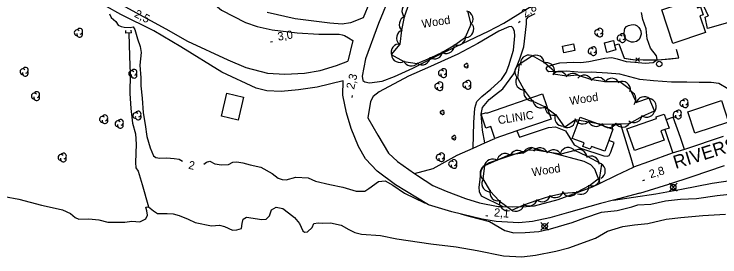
# Model space of a CAD drawing. Extents: x 646142 to 649934, y 5874075 to 5876351.
# Drawn here: x 646684 to 646940.6, y 5874278.3 to 5874366.4 of the extents above; entities that cross this region are included whole.
import ezdxf

# ---------------------------------------------------------------- set-up
doc = ezdxf.new("R2010")
doc.units = 0
for name, color, linetype in [('Niveau 15', 7, 'Continuous'), ('Niveau 19', 7, 'Continuous'), ('Niveau 2', 7, 'Continuous'), ('Niveau 21', 7, 'Continuous'), ('Niveau 22', 7, 'Continuous'), ('Niveau 26', 7, 'Continuous'), ('Niveau 3', 7, 'Continuous'), ('Niveau 31', 7, 'Continuous'), ('Niveau 36', 7, 'Continuous'), ('Niveau 37', 7, 'Continuous'), ('Niveau 4', 7, 'Continuous'), ('Niveau 44', 7, 'Continuous')]:
    doc.layers.add(name, color=color, linetype=linetype)

msp = doc.modelspace()

# ---------------------------------------------------------------- linework, layer by layer
at = {"layer": 'Niveau 19'}
for points in [[(646932.44, 5874374.43), (646933.45, 5874371.92), (646934.55, 5874369.47), (646936.29, 5874365.76)], [(646944.2, 5874363.5), (646936.09, 5874361.18), (646935.17, 5874365.33), (646936.29, 5874365.76)], [(646927.65, 5874317.32), (646926.27, 5874321.67), (646923.54, 5874328.98), (646921.02, 5874328.08)], [(646901.69, 5874324.61), (646901.44, 5874326.12), (646904.46, 5874326.49), (646908.16, 5874314.21), (646909.1, 5874310.82)], [(646866.79, 5874324.05), (646867.69, 5874321.77), (646878.29, 5874325.24), (646880.74, 5874325.45), (646884.37, 5874323.99), (646887.6, 5874318.96), (646889.92, 5874317.75), (646898.35, 5874314.92), (646899.52, 5874314.9), (646900.33, 5874315.09), (646900.93, 5874316.31), (646902.16, 5874319.83), (646900.17, 5874320.52)], [(646920.53, 5874324.53), (646923.44, 5874315.96)], [(646829.59, 5874308.54), (646836.36, 5874310.41), (646844.99, 5874315.25), (646850.89, 5874317.75), (646855.13, 5874319.65), (646858.73, 5874321.27)], [(646897.02, 5874305.05), (646895.07, 5874310.18), (646893.66, 5874311.71), (646891.22, 5874312.92), (646879.48, 5874316.05), (646874.25, 5874316.91), (646871.08, 5874317), (646867.64, 5874316.12), (646856.69, 5874312.38), (646854.36, 5874310.89), (646853.65, 5874309.53), (646852.97, 5874303.47), (646853.09, 5874302.06), (646853.81, 5874300.47), (646861.67, 5874296.53)]]:
    msp.add_lwpolyline(points, dxfattribs=at)
at = {"layer": 'Niveau 2'}
for points in [[(646718.62, 5874366.51), (646719.25, 5874365.2), (646720.96, 5874363.75), (646721.84, 5874362.41), (646722.87, 5874361.96), (646723.93, 5874361.67), (646726.22, 5874361.59), (646727.3, 5874361.77), (646727.84, 5874360.87), (646728.8, 5874357.42), (646729.76, 5874354.69), (646730.13, 5874352.45), (646729.71, 5874347.82), (646730.09, 5874343.31), (646730.03, 5874340.41), (646730.53, 5874335.85), (646730.9, 5874330.64), (646731.66, 5874326.34), (646732.2, 5874322.02), (646733.42, 5874317.93), (646734.66, 5874315), (646735.53, 5874314.36), (646736.96, 5874314.16), (646739.51, 5874314.22), (646742.12, 5874313.97), (646743.93, 5874313.77), (646745.18, 5874313)], [(646943.41, 5874339.27), (646940.21, 5874341.24), (646937.43, 5874341.59), (646932.99, 5874341.63), (646928.53, 5874341.73), (646922.92, 5874341.67), (646916.39, 5874342.19), (646911.5, 5874342.66), (646907.79, 5874343.64), (646904.14, 5874344.57), (646899.66, 5874345.02), (646893.72, 5874345.35), (646890.34, 5874345.18), (646884.74, 5874345.72), (646878.38, 5874345.42), (646877.95, 5874345.68), (646877.46, 5874346.7), (646877.82, 5874347.31), (646880.09, 5874348.09), (646882.39, 5874348.69), (646887.52, 5874348.95), (646889.98, 5874348.86), (646892.88, 5874349.16), (646898.68, 5874350.47), (646901.3, 5874350.63), (646903.21, 5874350.2), (646906.51, 5874349.18), (646909.63, 5874348.97), (646913.41, 5874348.58), (646916.31, 5874348.82), (646917.8, 5874349.95), (646917.46, 5874351.21), (646915.35, 5874354.03), (646914.08, 5874357.39), (646913.78, 5874361.01), (646912.5, 5874364.49), (646912.06, 5874366.98)], [(646752.98, 5874311.9), (646753.92, 5874312.72), (646755.13, 5874312.99), (646756.97, 5874312.06), (646759.36, 5874311.67), (646761.96, 5874311.86), (646763.45, 5874312.69), (646764.93, 5874312.84), (646767.17, 5874312.47), (646769.79, 5874311.69), (646773.68, 5874310.83), (646777.8, 5874308.52), (646779.94, 5874306.85), (646781.38, 5874306.41), (646782.9, 5874306.21), (646786.43, 5874307.21), (646790.88, 5874307.03), (646793.57, 5874305.78), (646798.72, 5874304.56), (646803.5, 5874303.55), (646808.31, 5874302.12), (646811.54, 5874302.16), (646812.92, 5874303.16), (646816.41, 5874305.69), (646818.86, 5874305.89), (646821.63, 5874304.36), (646825.86, 5874301.47), (646833.13, 5874297.96), (646833.64, 5874297.79)], [(646846.36, 5874293.88), (646849.26, 5874293.07), (646856.81, 5874291.17), (646862.36, 5874287.86), (646865.65, 5874287.08), (646869.81, 5874287.14), (646874.76, 5874287.55), (646879.02, 5874288.5), (646886.86, 5874290.81), (646891.41, 5874292.48), (646897.46, 5874294.52), (646903.2, 5874295.18), (646908.6, 5874296.52), (646910.72, 5874297.17), (646915.44, 5874297.45), (646920.73, 5874298.6), (646926.19, 5874299.23), (646932.09, 5874299.43), (646939.54, 5874300.59), (646945.23, 5874301.24)]]:
    msp.add_lwpolyline(points, dxfattribs=at)
at = {"layer": 'Niveau 21'}
for points in [[(646825.19, 5874427.78), (646824.65, 5874422.91), (646823.28, 5874405.48), (646822.81, 5874401.17), (646822.54, 5874398.71), (646820.12, 5874390.16), (646819.91, 5874389.42), (646815.48, 5874376.34), (646810.9, 5874365), (646806.24, 5874363.2), (646803.2, 5874362.8), (646798.7, 5874363.11), (646786.16, 5874364.7), (646776, 5874366.95)], [(646750.53, 5874378.31), (646752.64, 5874374.77), (646754.53, 5874372.38), (646756.37, 5874370.42), (646759.41, 5874367.86), (646768.13, 5874363.38)], [(646820.97, 5874374.02), (646816.48, 5874363.04), (646811.67, 5874350.16), (646810.54, 5874343.94), (646810.8, 5874342.31), (646811.42, 5874341.89), (646813.21, 5874341.45), (646817.74, 5874342.06), (646822.3, 5874343.74), (646828.97, 5874346.77), (646837.86, 5874351.4), (646847.01, 5874355.69), (646856.48, 5874360.25), (646861.99, 5874363.07), (646872.25, 5874369.46)], [(646803.62, 5874342.24), (646794.19, 5874339.92), (646787.34, 5874338.88), (646781.05, 5874338.36), (646775.87, 5874338.51), (646772.03, 5874339.49), (646759.44, 5874345.39), (646744.59, 5874354.53), (646734.83, 5874360.31), (646722.82, 5874366.27), (646717.53, 5874369.13)], [(646724.23, 5874369.21), (646739.13, 5874361.02), (646747.01, 5874356.61), (646761.67, 5874349.81), (646768.24, 5874347.06), (646776.04, 5874345), (646782.42, 5874344.59), (646789.55, 5874344.95), (646795.22, 5874345.89), (646801.17, 5874347.8), (646805.31, 5874349.35)], [(646855.13, 5874319.65), (646854.21, 5874324.33), (646853.74, 5874330.06), (646854.28, 5874332.49), (646856.62, 5874335.39), (646859.04, 5874337.24), (646861.68, 5874339.34), (646865.69, 5874344.74), (646867.81, 5874350.21), (646869.33, 5874354.57), (646870.28, 5874362.9), (646870.26, 5874364.54), (646871.01, 5874365.43), (646873.37, 5874366.68)], [(646768.13, 5874363.38), (646772.32, 5874361.9), (646777.75, 5874360.67), (646786.85, 5874359.57), (646794.79, 5874359.12), (646802.15, 5874359.1), (646803.26, 5874358.88), (646804.12, 5874358.59), (646805.49, 5874357.77), (646807.13, 5874356.78), (646805.31, 5874349.35)], [(646850.89, 5874317.75), (646851.06, 5874327.07), (646851.45, 5874332.28), (646852.19, 5874334.7), (646854.03, 5874336.5), (646857.33, 5874339.13), (646861.14, 5874342.62), (646862.8, 5874345.23), (646863.88, 5874347.8), (646865.53, 5874353.35), (646866.04, 5874358.57), (646865.91, 5874360.09), (646865.46, 5874361.35), (646864.83, 5874361.88), (646863.78, 5874361.8), (646860.16, 5874360.2), (646852.55, 5874355.8), (646845.25, 5874351.89), (646834.28, 5874346.97), (646827.38, 5874343.92), (646816.7, 5874338.2), (646814.49, 5874336.48), (646813.59, 5874334.64), (646812.62, 5874328.79), (646812.62, 5874328.79), (646816.19, 5874322.48), (646820.13, 5874315.98), (646823.32, 5874312.94), (646829.59, 5874308.54), (646830.67, 5874307.79), (646836.24, 5874304.25), (646840.99, 5874302.17), (646848.02, 5874299.46), (646853.19, 5874297.89), (646859.99, 5874296.58), (646861.67, 5874296.53), (646865.28, 5874296.43), (646870.19, 5874296.61), (646873.22, 5874296.86), (646881.71, 5874299.11), (646894.22, 5874303.69), (646897.02, 5874305.05), (646903.01, 5874307.96), (646909.1, 5874310.82)], [(646911.48, 5874301.44), (646901.9, 5874298.91), (646897.15, 5874297.65), (646885.58, 5874294.44), (646878.72, 5874292.45), (646872.38, 5874291.1), (646867.49, 5874290.68), (646859.24, 5874291.17), (646854.12, 5874292.04), (646843.11, 5874294.65), (646834.57, 5874297.23), (646822.59, 5874304.47), (646815.95, 5874309.45), (646811.71, 5874313.93), (646809.12, 5874318.31), (646806.46, 5874324.92), (646804.82, 5874330.56), (646803.46, 5874337.04), (646803.62, 5874342.24)], [(646941.77, 5874322.03), (646927.65, 5874317.32), (646923.2, 5874315.89), (646914.56, 5874312.81), (646909.1, 5874310.82)], [(646911.48, 5874301.44), (646921.99, 5874304.68), (646930.42, 5874307.5), (646942.27, 5874311.44)]]:
    msp.add_lwpolyline(points, dxfattribs=at)
at = {"layer": 'Niveau 22'}
msp.add_lwpolyline([(646901.9, 5874298.91), (646909.19, 5874299.99), (646917.3, 5874301.14), (646926.64, 5874302.87), (646937.81, 5874305.1), (646949.25, 5874306.77), (646955.49, 5874307.76), (646961.32, 5874309.42), (646966.27, 5874311.72), (646972.32, 5874314.93), (646979.18, 5874319.62), (646982.08, 5874321.28), (646983.25, 5874322.67), (646983.19, 5874324.22)], dxfattribs=at)
at = {"layer": 'Niveau 26'}
for p, q in [((646724.62, 5874359.5), (646724.58, 5874360.5)), ((646726.64, 5874359.59), (646724.62, 5874359.5)), ((646726.64, 5874359.59), (646726.59, 5874360.59))]:
    msp.add_line(p, q, dxfattribs=at)
at = {"layer": 'Niveau 3'}
for p, q in [((646867.3, 5874363.39), (646867.96, 5874363.84)), ((646777.15, 5874356.32), (646777.94, 5874356.45)), ((646806.85, 5874336.15), (646807.03, 5874336.93)), ((646912.55, 5874306.07), (646913.32, 5874306.29)), ((646855.45, 5874293.34), (646856.25, 5874293.26))]:
    msp.add_line(p, q, dxfattribs=at)
at = {"layer": 'Niveau 31'}
for points in [[(646923.44, 5874355.78), (646919.4, 5874367.98), (646931.33, 5874371.92), (646932.42, 5874368.65), (646933.55, 5874369.02), (646934.49, 5874366.17), (646933.32, 5874365.78), (646935.33, 5874359.72), (646923.44, 5874355.78)], [(646910.48, 5874362.13), (646911.11, 5874361.57), (646911.61, 5874360.84), (646911.77, 5874360.25), (646911.93, 5874359.11), (646911.63, 5874358.1), (646911.24, 5874357.22), (646910.22, 5874356.51), (646909.2, 5874356.27), (646908.37, 5874356.25), (646907.45, 5874356.58), (646906.65, 5874357.13), (646906.12, 5874357.73), (646905.71, 5874358.68), (646905.72, 5874359.42), (646905.89, 5874360.57), (646906.05, 5874361.22), (646906.64, 5874361.88), (646907.33, 5874362.23), (646908.3, 5874362.54), (646909.05, 5874362.63), (646909.73, 5874362.46), (646910.48, 5874362.13), (646910.48, 5874362.13)], [(646883.34, 5874354.82), (646887.3, 5874355.62), (646887.79, 5874353.2), (646883.83, 5874352.4), (646883.34, 5874354.82)], [(646899.48, 5874352.52), (646898.55, 5874355.97), (646901.82, 5874356.85), (646902.27, 5874355.16), (646902.75, 5874353.4), (646899.48, 5874352.52)], [(646767.42, 5874336.21), (646765.41, 5874327.93), (646759.36, 5874329.4), (646761.37, 5874337.68), (646767.42, 5874336.21)], [(646879.18, 5874328.32), (646866.79, 5874324.05), (646858.73, 5874321.27), (646857.24, 5874325.59), (646855.48, 5874324.99), (646853.74, 5874330.06), (646855.77, 5874330.76), (646855.87, 5874330.47), (646876.04, 5874337.43), (646879.18, 5874328.32)], [(646928.9, 5874331), (646941.15, 5874335.02), (646943.72, 5874327.17), (646931.47, 5874323.16), (646928.9, 5874331)], [(646889.71, 5874329.06), (646901.69, 5874324.61), (646900.17, 5874320.52), (646898.71, 5874316.61), (646893.84, 5874318.42), (646893.44, 5874317.34), (646890.78, 5874318.33), (646891.27, 5874319.64), (646886.82, 5874321.29), (646889.71, 5874329.06)], [(646920.36, 5874320.63), (646909.49, 5874316.86), (646906.73, 5874324.79), (646917.57, 5874328.56), (646917.39, 5874329.09), (646920.31, 5874330.11), (646922.06, 5874325.06), (646920.56, 5874324.54), (646919.1, 5874324.03), (646920.36, 5874320.63)]]:
    msp.add_lwpolyline(points, dxfattribs=at)
at = {"layer": 'Niveau 36'}
for p, q in [((646925, 5874302.18), (646922.18, 5874305)), ((646922.18, 5874302.18), (646925, 5874305)), ((646878.24, 5874288.01), (646875.42, 5874290.83)), ((646875.42, 5874288.01), (646878.24, 5874290.83))]:
    msp.add_line(p, q, dxfattribs=at)
for centre in [(646918.5, 5874348.3), (646923.59, 5874303.59), (646876.83, 5874289.42)]:
    msp.add_circle(centre, 1, dxfattribs=at)
at = {"layer": 'Niveau 37'}
for points in [[(646902.27, 5874355.16), (646903.78, 5874355.56), (646905.72, 5874350.44), (646909.04, 5874349.89), (646918.16, 5874349.77), (646925.64, 5874350.51), (646924.75, 5874353.55)], [(646902.27, 5874355.16), (646903.78, 5874355.56), (646905.72, 5874350.44), (646909.04, 5874349.89), (646918.16, 5874349.77), (646925.64, 5874350.51), (646924.75, 5874353.55)], [(646902.27, 5874355.16), (646903.78, 5874355.56), (646905.72, 5874350.44), (646909.04, 5874349.89), (646918.16, 5874349.77), (646925.64, 5874350.51), (646924.75, 5874353.55)], [(646902.27, 5874355.16), (646903.78, 5874355.56), (646905.72, 5874350.44), (646908.64, 5874349.96)], [(646922.61, 5874350.21), (646925.64, 5874350.51), (646924.75, 5874353.55)], [(646909.92, 5874349.17), (646911.35, 5874350.57)], [(646911.34, 5874349.15), (646909.94, 5874350.59)], [(646912.64, 5874349.84), (646918.16, 5874349.77), (646922.61, 5874350.21)]]:
    msp.add_lwpolyline(points, dxfattribs=at)
at = {"layer": 'Niveau 4'}
for points in [[(646725.64, 5874359.55), (646725.98, 5874351.2), (646726.16, 5874344.72), (646726.04, 5874337.62), (646726.38, 5874332.1), (646727.05, 5874326.83), (646728.08, 5874322.9), (646728.38, 5874319.26), (646728.11, 5874312.51), (646728.27, 5874310.63), (646729.08, 5874309.4), (646730.54, 5874304.56), (646732.82, 5874296.42)], [(646680.44, 5874300.19), (646685.7, 5874299.21), (646693.9, 5874297.06), (646698.94, 5874295.95), (646701.58, 5874295.34), (646704.51, 5874294.05), (646706.17, 5874292.54), (646707.52, 5874291.94), (646711.15, 5874292.13), (646714.72, 5874291.72), (646718.08, 5874290.94), (646724.22, 5874290.86), (646726.77, 5874291.31), (646729.74, 5874290.97), (646731.89, 5874292.09), (646732.48, 5874293.44), (646732.23, 5874295.07), (646731.89, 5874296.35)], [(646731.89, 5874296.35), (646732.82, 5874296.42), (646734.71, 5874295.05), (646736.08, 5874294.1), (646739.62, 5874294.04), (646741.75, 5874293.87), (646744.03, 5874293.35), (646747.2, 5874291.96), (646749.78, 5874290.76), (646755.76, 5874289.61), (646758.68, 5874289.85), (646760.49, 5874289.3), (646763.42, 5874288.01), (646764.94, 5874288.14), (646766.67, 5874288.63), (646766.87, 5874290.42), (646767.21, 5874291.99), (646768.45, 5874292.68), (646774.05, 5874291.85), (646775.57, 5874291.98), (646776.77, 5874293.14), (646777.53, 5874295.33), (646779.21, 5874296.3), (646781.71, 5874295.92), (646783.73, 5874294.32), (646785.87, 5874292.61), (646787.7, 5874290.4), (646788.97, 5874287.79), (646789.49, 5874287.24), (646790.66, 5874287.34), (646792.28, 5874289.01), (646792.99, 5874290.37), (646794.5, 5874290.62), (646796.27, 5874290.53), (646798.97, 5874290.64), (646802.92, 5874289.79), (646805.63, 5874288.25), (646807.84, 5874287.13), (646810.25, 5874286.51), (646817.22, 5874286.03), (646823.08, 5874284.87), (646835.45, 5874283.08), (646844.71, 5874281.97), (646852.34, 5874280.61), (646861.89, 5874278.7), (646868.5, 5874278.31), (646873.5, 5874278.97), (646880.9, 5874280.41), (646885.61, 5874281.64), (646895.31, 5874285.05), (646899.67, 5874287.65), (646905.28, 5874289.31), (646909.46, 5874289.89), (646914.34, 5874290.42), (646921.02, 5874291.93), (646926.36, 5874292.61), (646934.4, 5874293.29), (646942.56, 5874293.85)]]:
    msp.add_lwpolyline(points, dxfattribs=at)
at = {"layer": 'Niveau 44'}
for points in [[(646827.49, 5874370.17), (646825.72, 5874365.39), (646824.78, 5874360.63), (646824.15, 5874355.55), (646821.1, 5874351.77), (646825.69, 5874349.24), (646830.48, 5874348.48), (646835.32, 5874350.49), (646839.72, 5874352.55), (646844.16, 5874355.21), (646848.05, 5874358.1), (646850.12, 5874362.73), (646848.91, 5874367.43)], [(646880.41, 5874345.56), (646876.71, 5874348.9), (646872.45, 5874351.23), (646867.53, 5874348.15), (646866.94, 5874343.33), (646869.41, 5874338.83), (646872.28, 5874334.91), (646877.05, 5874332.74), (646880.92, 5874329.8), (646884.04, 5874325.39), (646888.03, 5874328.15), (646892.86, 5874327.34), (646897.63, 5874326.47), (646902.82, 5874326.55), (646907.68, 5874326.74), (646912.37, 5874329.4), (646916.84, 5874331.28), (646914.82, 5874335.85), (646910.2, 5874334.39), (646908.04, 5874338.96), (646904.14, 5874341.85), (646898.81, 5874341.85), (646894.01, 5874342.59), (646888.85, 5874344.27), (646884.86, 5874343.86), (646879.97, 5874344.62), (646880.41, 5874345.56)], [(646864.86, 5874295.29), (646869.34, 5874297.15), (646874.16, 5874298.88), (646878.79, 5874300.34), (646883.73, 5874301.38), (646888.57, 5874301.79), (646893.11, 5874304.15), (646896.95, 5874307.12), (646897.69, 5874311.9), (646892.22, 5874314.85), (646887.81, 5874316.88), (646882.7, 5874315.59), (646877.89, 5874316.25), (646872.27, 5874317.93), (646869.09, 5874315.9), (646864.02, 5874315.38), (646859.56, 5874313.46), (646854.93, 5874311.39), (646854.34, 5874306.57), (646857, 5874302.16), (646860.35, 5874298.65), (646864.86, 5874295.29)]]:
    msp.add_lwpolyline(points, dxfattribs=at)
for centre, radius, start, end in [((646827.96, 5874367.57), 3, 108.7965, 228.7745), ((646847.81, 5874364.64), 3, 314.4832, 74.4611), ((646826.98, 5874362.67), 3, 108.7965, 228.7745), ((646848.09, 5874360.93), 3, 274.2777, 34.2556), ((646706.91, 5874359.63), 1.05, 44.1154, 269.804), ((646707.81, 5874359.11), 1.05, 166.9369, 29.6212), ((646707.81, 5874360.16), 1.05, 282.2692, 149.7263), ((646826.01, 5874357.76), 3, 108.7965, 228.7745), ((646896.06, 5874359.69), 1.05, 44.1154, 269.804), ((646896.96, 5874359.17), 1.05, 166.9369, 29.6212), ((646896.96, 5874360.22), 1.05, 282.2692, 149.7263), ((646845.05, 5874358.07), 3, 246.6395, 6.6175), ((646904.25, 5874357.69), 1.05, 44.1154, 269.804), ((646905.15, 5874357.17), 1.05, 166.9369, 29.6212), ((646905.15, 5874358.22), 1.05, 282.2692, 149.7263), ((646824, 5874352.55), 3, 81.148, 201.126), ((646841.04, 5874355.09), 3, 246.6395, 6.6175), ((646894.61, 5874353.49), 1.05, 282.2692, 149.7263), ((646836.78, 5874353.12), 3, 235.0289, 355.0068), ((646893.71, 5874352.96), 1.05, 44.1154, 269.804), ((646894.61, 5874352.44), 1.05, 166.9369, 29.6212), ((646824.17, 5874351.85), 3, 183.1793, 303.1573), ((646828.36, 5874350.6), 3, 200.9727, 320.9506), ((646832.25, 5874351), 3, 235.0289, 355.0068), ((646871.08, 5874348.52), 3, 71.7639, 191.7419), ((646873.73, 5874348.52), 3, 1.3556, 121.3335), ((646688.07, 5874346.03), 1.05, 282.2692, 149.7263), ((646848.07, 5874347.7), 0.523, 44.1154, 269.804), ((646848.51, 5874347.44), 0.523, 166.9369, 29.6212), ((646848.51, 5874347.96), 0.523, 282.2692, 149.7263), ((646868.98, 5874345.52), 3, 112.9707, 232.9487), ((646877.43, 5874345.84), 3, 348.6312, 108.6092), ((646687.17, 5874345.5), 1.05, 44.1154, 269.804), ((646688.07, 5874344.98), 1.05, 166.9369, 29.6212), ((646726.69, 5874344.78), 1.05, 44.1154, 269.804), ((646727.59, 5874344.26), 1.05, 166.9369, 29.6212), ((646727.59, 5874345.31), 1.05, 282.2692, 149.7263), ((646839.27, 5874344.99), 1.05, 44.1154, 269.804), ((646840.17, 5874344.47), 1.05, 166.9369, 29.6212), ((646840.17, 5874345.52), 1.05, 282.2692, 149.7263), ((646882.13, 5874342.54), 3, 22.0419, 142.0198), ((646887.08, 5874341.85), 3, 47.8619, 142.0198), ((646891.2, 5874341.24), 3, 21.3019, 141.2798), ((646838.82, 5874340.74), 1.05, 282.2692, 149.7263), ((646848.11, 5874340.72), 1.05, 44.1154, 269.804), ((646849.01, 5874341.25), 1.05, 282.2692, 149.7263), ((646869.31, 5874341.95), 3, 156.2503, 276.2283), ((646896.14, 5874340.48), 3, 21.3019, 141.2798), ((646901.27, 5874340.12), 3, 26.6279, 146.6058), ((646905.04, 5874338.99), 3, 353.451, 113.429), ((646837.92, 5874340.21), 1.05, 44.1154, 269.804), ((646838.82, 5874339.69), 1.05, 166.9369, 29.6212), ((646849.01, 5874340.2), 1.05, 166.9369, 29.6212), ((646872.26, 5874337.91), 3, 156.2503, 276.2283), ((646691.31, 5874336.66), 1.05, 44.1154, 269.804), ((646692.21, 5874336.14), 1.05, 166.9369, 29.6212), ((646692.21, 5874337.19), 1.05, 282.2692, 149.7263), ((646907.06, 5874335.53), 3, 321.2262, 81.2042), ((646913.04, 5874333.44), 3, 47.5824, 167.5604), ((646875.53, 5874335.4), 3, 184.3301, 304.308), ((646914.44, 5874332.81), 3, 320.9983, 80.9763), ((646927.05, 5874334.03), 1.05, 44.1154, 269.804), ((646927.95, 5874333.51), 1.05, 166.9369, 29.6212), ((646927.95, 5874334.56), 1.05, 282.2692, 149.7263), ((646839.36, 5874330.72), 0.523, 44.1154, 269.804), ((646839.81, 5874330.98), 0.523, 282.2692, 149.7263), ((646880.05, 5874332.68), 3, 172.7682, 292.7461), ((646913.92, 5874331.97), 3, 232.8072, 352.7852), ((646925.5, 5874330.51), 1.05, 282.2692, 149.7263), ((646716.08, 5874328.23), 1.05, 44.1154, 269.804), ((646716.98, 5874328.76), 1.05, 282.2692, 149.7263), ((646728.18, 5874329.59), 1.05, 44.1154, 269.804), ((646729.08, 5874329.07), 1.05, 166.9369, 29.6212), ((646729.08, 5874330.12), 1.05, 282.2692, 149.7263), ((646839.81, 5874330.45), 0.523, 166.9369, 29.6212), ((646883.49, 5874328.76), 3, 154.0322, 274.0102), ((646909.31, 5874330.03), 3, 232.7837, 352.7616), ((646924.6, 5874329.98), 1.05, 44.1154, 269.804), ((646925.5, 5874329.46), 1.05, 166.9369, 29.6212), ((646716.98, 5874327.71), 1.05, 166.9369, 29.6212), ((646721.74, 5874326.59), 1.05, 44.1154, 269.804), ((646722.64, 5874326.07), 1.05, 166.9369, 29.6212), ((646722.64, 5874327.12), 1.05, 282.2692, 149.7263), ((646885.03, 5874328.22), 3, 244.646, 4.6239), ((646890.65, 5874329.54), 3, 199.5924, 319.5703), ((646895.56, 5874328.64), 3, 199.5924, 319.5703), ((646900.19, 5874328.22), 3, 212.1916, 332.1695), ((646905.18, 5874328.41), 3, 212.1916, 332.1695), ((646843.56, 5874321.59), 0.523, 44.1154, 269.804), ((646844.01, 5874321.33), 0.523, 166.9369, 29.6212), ((646844.01, 5874321.85), 0.523, 282.2692, 149.7263), ((646701.92, 5874314.9), 1.05, 282.2692, 149.7263), ((646839.38, 5874314.97), 1.05, 282.2692, 149.7263), ((646867.05, 5874313.92), 3, 41.9652, 161.9431), ((646871.94, 5874314.95), 3, 77.6837, 161.9431), ((646875.11, 5874314.85), 3, 22.2244, 142.2023), ((646880.06, 5874314.17), 3, 22.2244, 142.2023), ((646885.44, 5874315), 3, 39.5174, 159.4954), ((646889.27, 5874314.26), 3, 5.2541, 125.2321), ((646701.02, 5874314.37), 1.05, 44.1154, 269.804), ((646701.92, 5874313.85), 1.05, 166.9369, 29.6212), ((646838.48, 5874314.44), 1.05, 44.1154, 269.804), ((646839.38, 5874313.92), 1.05, 166.9369, 29.6212), ((646843.89, 5874312.54), 1.05, 282.2692, 149.7263), ((646857.9, 5874310.82), 3, 53.3127, 173.2907), ((646862.49, 5874312.8), 3, 53.3127, 173.2907), ((646893.7, 5874311.88), 3, 1.9829, 121.9609), ((646842.99, 5874312.01), 1.05, 44.1154, 269.804), ((646843.89, 5874311.49), 1.05, 166.9369, 29.6212), ((646856.38, 5874308.77), 3, 113.0222, 233.0002), ((646895.91, 5874309.48), 3, 299.5694, 59.5473), ((646857.01, 5874304.95), 3, 143.474, 263.4519), ((646893.95, 5874307.03), 3, 247.7144, 7.6924), ((646889.99, 5874303.98), 3, 247.7144, 7.6924), ((646859.95, 5874301.62), 3, 163.7458, 283.7237), ((646875.94, 5874301.29), 3, 227.5355, 347.5134), ((646880.71, 5874302.8), 3, 227.5355, 347.5134), ((646886, 5874303.34), 3, 214.8193, 334.7972), ((646863.41, 5874298.01), 3, 163.7458, 283.7237), ((646871.17, 5874299.79), 3, 227.5355, 347.5134), ((646866.42, 5874297.85), 3, 232.6306, 352.6085)]:
    msp.add_arc(centre, radius, start, end, dxfattribs=at)

# ---------------------------------------------------------------- texts
at = {"layer": 'Niveau 15'}
msp.add_text('RIVERSIDE', height=4.8, rotation=17.1783, dxfattribs=at).set_placement((646924.46, 5874310.2))
at = {"layer": 'Niveau 2'}
msp.add_text('2', height=3, rotation=348.8875, dxfattribs=at).set_placement((646747.16, 5874310.3))
at = {"layer": 'Niveau 3'}
for s, rotation, p in [('2,8  ', 34.3121, (646869.7, 5874364.98)), ('2,5  ', 333.0451, (646727.41, 5874365.54)), ('3,0  ', 8.941, (646780, 5874356.73)), ('2,3  ', 76.6176, (646807.55, 5874338.94)), ('2,8  ', 16.0655, (646915.33, 5874306.82)), ('2,1  ', 354.5304, (646858.31, 5874293.02))]:
    msp.add_text(s, height=3, rotation=rotation, dxfattribs=at).set_placement(p)
at = {"layer": 'Niveau 31'}
msp.add_text('CLINIC', height=3, rotation=8.941, dxfattribs=at).set_placement((646860.09, 5874326.41))
at = {"layer": 'Niveau 44'}
for p in [(646832.38, 5874361.34), (646886.15, 5874333.38), (646872.42, 5874307.5)]:
    msp.add_text('Wood', height=3, rotation=8.9405, dxfattribs=at).set_placement(p)

doc.saveas('drawing.dxf')
